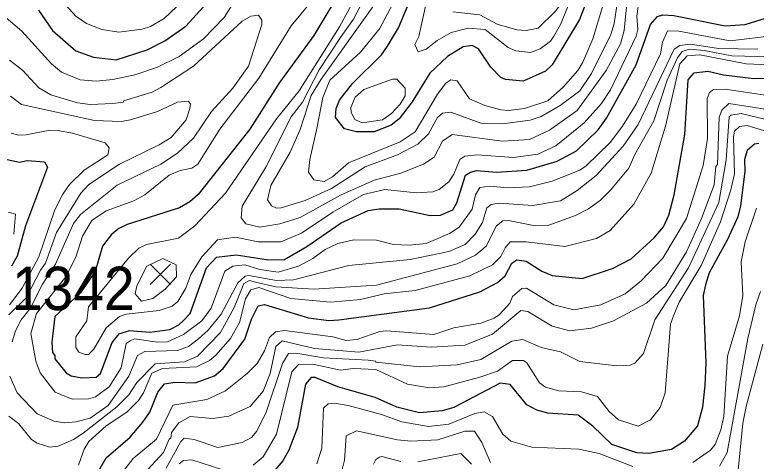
# Model space of a CAD drawing. Extents: x 423 to 448.8, y 7456.3 to 7484.
# Drawn here: x 441.497 to 442.862, y 7477.61 to 7478.432 of the extents above; entities that cross this region are included whole.
import ezdxf
from ezdxf.enums import TextEntityAlignment as Align

# ---------------------------------------------------------------- set-up
doc = ezdxf.new("R2010")
doc.units = 0
doc.header["$LTSCALE"] = 0.032
for name, color, linetype, lineweight in [('1', 7, 'Continuous', 25), ('2', 7, 'Continuous', 13), ('21', 7, 'Continuous', 25)]:
    doc.layers.add(name, color=color, linetype=linetype, lineweight=lineweight)
doc.layers.add('61', color=7, linetype='Continuous')

msp = doc.modelspace()

# ---------------------------------------------------------------- linework, layer by layer
at = {"layer": '1'}
for points in [[(442.5562, 7478.4734), (442.5368, 7478.4239), (442.4866, 7478.3404), (442.4742, 7478.3288), (442.4332, 7478.3102), (442.4007, 7478.3133), (442.3922, 7478.3172), (442.3737, 7478.3358), (442.3512, 7478.3698), (442.3396, 7478.3759), (442.3226, 7478.3736), (442.294, 7478.3559), (442.2615, 7478.3249), (442.229, 7478.2723), (442.2051, 7478.2406), (442.1904, 7478.229), (442.1587, 7478.2166), (442.1262, 7478.2166), (442.1045, 7478.2221), (442.0875, 7478.2429), (442.089, 7478.26), (442.0952, 7478.2754), (442.1192, 7478.3056), (442.1726, 7478.359), (442.1834, 7478.3744), (442.2035, 7478.4085), (442.2383, 7478.4905)], [(441.5406, 7478.441), (441.5662, 7478.4038), (441.6095, 7478.3659), (441.642, 7478.3543), (441.6837, 7478.3497), (441.741, 7478.3682), (441.7735, 7478.3845), (441.8121, 7478.4115), (441.8632, 7478.468)], [(442.0921, 7478.4688), (442.048, 7478.3945), (441.9846, 7478.3079), (441.9297, 7478.222), (441.8346, 7478.1014), (441.8191, 7478.0875), (441.8005, 7478.0766), (441.7039, 7478.0457), (441.6884, 7478.0387), (441.6745, 7478.0271), (441.6582, 7478.0063), (441.6451, 7477.9591), (441.6174, 7477.9194), (441.5704, 7477.8764), (441.565, 7477.8293), (441.5663, 7477.8098), (441.5708, 7477.8044), (441.5708, 7477.7982), (441.5917, 7477.7727), (441.601, 7477.7673), (441.6203, 7477.7634), (441.6466, 7477.7649), (441.6551, 7477.7711), (441.676, 7477.8284), (441.6892, 7477.8446), (441.7085, 7477.8508), (441.7456, 7477.8477), (441.7828, 7477.8523), (441.799, 7477.8608), (441.8075, 7477.8693), (441.8198, 7477.8817), (441.85, 7477.966), (441.8686, 7477.9861), (441.905, 7477.99), (441.9607, 7477.9815), (441.9923, 7477.9807), (442.0349, 7478.0055), (442.0983, 7478.0488), (442.1478, 7478.072), (442.1679, 7478.0751), (442.2051, 7478.0751), (442.2623, 7478.0627), (442.2809, 7478.0635), (442.304, 7478.0728), (442.311, 7478.0859), (442.3272, 7478.137), (442.3365, 7478.1424), (442.3474, 7478.1455), (442.3845, 7478.1424), (442.4402, 7478.1463), (442.4959, 7478.1625), (442.5315, 7478.1818), (442.5717, 7478.2205), (442.5871, 7478.2422), (442.6413, 7478.3404), (442.6676, 7478.4147), (442.6807, 7478.4293), (442.6908, 7478.4324), (442.7109, 7478.4309), (442.8053, 7478.4123), (442.8424, 7478.4146), (442.8795, 7478.4262)], [(441.6489, 7477.5871), (441.6652, 7477.6157), (441.7093, 7477.6543), (441.7325, 7477.6814), (441.7456, 7477.7), (441.7603, 7477.7371), (441.7727, 7477.7526), (441.792, 7477.7557), (441.8292, 7477.7541), (441.8647, 7477.7673), (441.881, 7477.7804), (441.9204, 7477.8346), (441.9328, 7477.8717), (441.9452, 7477.8964), (441.9567, 7477.8987), (442.038, 7477.874), (442.0751, 7477.8693), (442.0937, 7477.8701), (442.2608, 7477.8926), (442.3536, 7477.9219), (442.3861, 7477.9389), (442.3999, 7477.9513), (442.4123, 7477.9745), (442.4216, 7477.9807), (442.4386, 7477.9784), (442.468, 7477.9598), (442.4866, 7477.9521), (442.5423, 7477.9467), (442.598, 7477.9652), (442.632, 7477.983), (442.6745, 7478.0217), (442.6916, 7478.0418), (442.7016, 7478.0635), (442.7116, 7478.1006), (442.731, 7478.212), (442.7372, 7478.3125), (442.748, 7478.3257), (442.7735, 7478.3288), (442.8022, 7478.3218), (442.8579, 7478.3149), (442.9321, 7478.3156)], [(442.8671, 7478.195), (442.8594, 7478.1942), (442.8462, 7478.1826), (442.8408, 7478.1656), (442.8416, 7478.1439), (442.8339, 7478.0805), (442.8285, 7478.0604), (442.8099, 7478.0186), (442.7759, 7477.9568), (442.7689, 7477.9351), (442.765, 7477.915), (442.7697, 7477.7912), (442.7681, 7477.7495), (442.7635, 7477.7093), (442.7542, 7477.6752), (442.7302, 7477.6466), (442.7063, 7477.6311), (442.6645, 7477.6242), (442.6428, 7477.6249), (442.5964, 7477.6404), (442.5616, 7477.6744), (442.5346, 7477.6945), (442.4789, 7477.6984), (442.4588, 7477.7038), (442.4402, 7477.7139), (442.4093, 7477.751), (442.3907, 7477.7533), (442.3056, 7477.7085), (442.284, 7477.7023), (442.2422, 7477.6992), (442.2004, 7477.7092), (442.161, 7477.727), (442.0921, 7477.7471), (442.0504, 7477.7641), (442.0426, 7477.7641), (442.0326, 7477.7518), (442.0179, 7477.6721), (442.0016, 7477.6304), (441.9908, 7477.6103), (441.9575, 7477.5716)], [(441.4679, 7478.1687), (441.5059, 7478.1609), (441.5198, 7478.164), (441.5515, 7478.1617), (441.5569, 7478.1517), (441.5167, 7478.0434), (441.5012, 7477.9877), (441.4911, 7477.9691)]]:
    msp.add_lwpolyline(points, dxfattribs=at)
at = {"layer": '2'}
for points in [[(442.9049, 7478.665), (442.8006, 7478.6219), (442.7589, 7478.6034), (442.6862, 7478.5871), (442.6691, 7478.5848), (442.5999, 7478.5886), (442.5753, 7478.582), (442.564, 7478.5685), (442.5115, 7478.4645), (442.492, 7478.4386), (442.4611, 7478.4077), (442.4387, 7478.4038), (442.4216, 7478.4046), (442.3853, 7478.4154), (442.3536, 7478.4324), (442.304, 7478.4379)], [(442.8919, 7478.5283), (442.7991, 7478.5013), (442.7573, 7478.4935), (442.7171, 7478.4904), (442.6258, 7478.4912), (442.6142, 7478.485), (442.6103, 7478.4788), (442.6011, 7478.4162), (442.5949, 7478.3961), (442.5593, 7478.3241), (442.5377, 7478.2924), (442.5013, 7478.2653), (442.4665, 7478.2452), (442.4464, 7478.2383), (442.3953, 7478.2313), (442.3551, 7478.2329), (442.3002, 7478.253), (442.2847, 7478.2514), (442.2754, 7478.2429)], [(441.5406, 7478.5059), (441.6095, 7478.4301), (441.6288, 7478.4162), (441.6575, 7478.4054), (441.6884, 7478.4007), (441.7317, 7478.4061), (441.7472, 7478.4108), (441.7719, 7478.4254), (441.8067, 7478.458)], [(442.2221, 7478.5075), (442.1687, 7478.4069), (442.1339, 7478.3636), (442.0774, 7478.3118), (442.0643, 7478.2801), (442.0534, 7478.2228), (442.0403, 7478.1656), (442.038, 7478.1424), (442.048, 7478.1284), (442.0666, 7478.1253), (442.0821, 7478.1339), (442.1114, 7478.1594), (442.2066, 7478.1981), (442.2344, 7478.2166), (442.2754, 7478.2863), (442.2909, 7478.3064), (442.3002, 7478.3126), (442.3118, 7478.311), (442.3342, 7478.2777), (442.3629, 7478.2654), (442.3922, 7478.2576), (442.4062, 7478.2561), (442.4356, 7478.26), (442.4789, 7478.2739), (442.5067, 7478.2994), (442.5338, 7478.3296), (442.543, 7478.345), (442.5616, 7478.3884), (442.5794, 7478.4471)], [(442.2561, 7478.4595), (442.2414, 7478.3922), (442.2337, 7478.3775), (442.2398, 7478.3643), (442.2546, 7478.369), (442.2747, 7478.3853), (442.301, 7478.3999), (442.3319, 7478.4077), (442.3636, 7478.4053), (442.4054, 7478.3721), (442.4201, 7478.3659), (442.4471, 7478.3628), (442.4649, 7478.3698), (442.4835, 7478.3837), (442.4897, 7478.393), (442.5021, 7478.4147), (442.5407, 7478.509)], [(441.4277, 7478.502), (441.4811, 7478.427), (441.5097, 7478.4022), (441.5646, 7478.342), (441.5832, 7478.3265), (441.6172, 7478.3126), (441.6466, 7478.3102), (441.6776, 7478.3133), (441.7178, 7478.3218), (441.7596, 7478.3358), (441.7998, 7478.3559), (441.8446, 7478.3884), (441.8825, 7478.4278), (441.9119, 7478.475)], [(442.0418, 7478.4549), (442.0063, 7478.4123), (441.9467, 7478.3157), (441.8748, 7478.222), (441.8338, 7478.1571), (441.823, 7478.1501), (441.8013, 7478.1455), (441.7812, 7478.137), (441.7364, 7478.1006), (441.7162, 7478.0898), (441.6652, 7478.0712), (441.6389, 7478.0534), (441.6219, 7478.0248), (441.6096, 7477.9855), (441.5908, 7477.9496), (441.5368, 7477.8817), (441.5267, 7477.8454), (441.536, 7477.7943), (441.5437, 7477.7727), (441.5716, 7477.7371), (441.6025, 7477.7239), (441.6327, 7477.7247), (441.6458, 7477.7286), (441.6706, 7477.7471), (441.693, 7477.782), (441.7023, 7477.8268), (441.7092, 7477.8314), (441.7177, 7477.8353), (441.7596, 7477.8291), (441.7781, 7477.8299), (441.8075, 7477.843), (441.8415, 7477.8686), (441.8585, 7477.8918), (441.884, 7477.9599), (441.8988, 7477.9691), (441.9204, 7477.9714), (441.9483, 7477.9629), (441.9823, 7477.9583), (442.0194, 7477.9691), (442.0457, 7477.9831), (442.0689, 7478.0001), (442.0921, 7478.0109), (442.1215, 7478.0179), (442.1633, 7478.0171), (442.1942, 7478.0094), (442.2236, 7478.0078), (442.2546, 7478.0109), (442.2979, 7478.0295), (442.3157, 7478.0411), (442.3396, 7478.0743), (442.3458, 7478.1006), (442.3535, 7478.1145)], [(442.1184, 7478.4533), (442.0952, 7478.41), (442.0209, 7478.2924), (441.9792, 7478.2406), (441.8848, 7478.1037), (441.8284, 7478.0434), (441.7982, 7478.0209), (441.7394, 7478.0094), (441.7255, 7478.0024), (441.7062, 7477.9838), (441.6326, 7477.8942), (441.6296, 7477.8687), (441.6095, 7477.8392), (441.6095, 7477.8191), (441.6149, 7477.8106), (441.6265, 7477.8067), (441.6327, 7477.8067), (441.6427, 7477.816), (441.6651, 7477.8554), (441.6899, 7477.8763), (441.7023, 7477.881), (441.7626, 7477.8872), (441.7866, 7477.8956), (441.7974, 7477.9042), (441.8121, 7477.9289), (441.8214, 7477.9537), (441.8415, 7477.9862), (441.8701, 7478.0179), (441.9034, 7478.0225), (441.9452, 7478.014), (441.987, 7478.014), (442.0248, 7478.0302), (442.0829, 7478.0689), (442.1393, 7478.1014), (442.1788, 7478.1107), (442.236, 7478.1045), (442.2669, 7478.106), (442.2785, 7478.1107), (442.2963, 7478.1246), (442.3056, 7478.1385), (442.3164, 7478.1656), (442.3257, 7478.1717), (442.3489, 7478.1741), (442.4154, 7478.1695), (442.4603, 7478.1756), (442.4935, 7478.1911), (442.5454, 7478.2336), (442.5778, 7478.2692), (442.5941, 7478.294), (442.6413, 7478.393), (442.6444, 7478.4054), (442.6428, 7478.4301), (442.6451, 7478.4479)], [(442.1394, 7478.4603), (442.121, 7478.4243), (442.0981, 7478.3927), (442.0575, 7478.3312), (442.0268, 7478.2712), (442.0063, 7478.2445), (441.9591, 7478.1517), (441.9157, 7478.0797), (441.9142, 7478.0581), (441.9227, 7478.0472), (441.9483, 7478.041), (441.9854, 7478.0472), (442.0225, 7478.0589), (442.0968, 7478.0998), (442.1587, 7478.1277), (442.2082, 7478.1408), (442.2499, 7478.1571), (442.2692, 7478.1702), (442.2847, 7478.1996), (442.3025, 7478.212), (442.3953, 7478.1996), (442.4448, 7478.2027), (442.482, 7478.2197), (442.533, 7478.2561), (442.5864, 7478.3296), (442.6126, 7478.3791), (442.6196, 7478.4038), (442.6243, 7478.4533)], [(442.2754, 7478.2429), (442.2592, 7478.2128), (442.2391, 7478.1942), (442.202, 7478.1741), (442.1424, 7478.1524), (442.0805, 7478.1122), (442.0318, 7478.0905), (441.9877, 7478.0766), (441.9792, 7478.0759), (441.9699, 7478.0805), (441.9622, 7478.0914), (441.9684, 7478.1176), (442.004, 7478.1795), (442.0225, 7478.2213), (442.0426, 7478.2839), (442.0612, 7478.3141), (442.1609, 7478.4533)], [(441.4919, 7477.8299), (441.4981, 7477.85), (441.5089, 7477.8701), (441.5252, 7477.891), (441.5477, 7477.9361), (441.5717, 7477.9729), (441.6049, 7478.048), (441.618, 7478.0643), (441.6853, 7478.1184), (441.7657, 7478.1571), (441.7967, 7478.1772), (441.826, 7478.205), (441.8593, 7478.2545), (441.8987, 7478.297), (441.9274, 7478.3381), (441.9521, 7478.4147), (441.9521, 7478.4224), (441.9459, 7478.4317), (441.932, 7478.4301), (441.9158, 7478.4208), (441.8261, 7478.3381), (441.7657, 7478.2986), (441.7502, 7478.2901), (441.6969, 7478.2739), (441.6969, 7478.2715), (441.6776, 7478.2692), (441.6358, 7478.2669), (441.6126, 7478.27), (441.5631, 7478.2847), (441.5414, 7478.2978), (441.5113, 7478.3303), (441.4873, 7478.3489)], [(442.3535, 7478.1145), (442.3721, 7478.1168), (442.4046, 7478.1137), (442.4448, 7478.1153), (442.4866, 7478.1261), (442.5377, 7478.1462), (442.5492, 7478.154), (442.5933, 7478.1973), (442.6165, 7478.2275), (442.6413, 7478.2677), (442.6862, 7478.3605), (442.69, 7478.3822), (442.6993, 7478.403), (442.7202, 7478.4023), (442.8146, 7478.3845), (442.8965, 7478.3945)], [(441.4857, 7477.693), (441.5035, 7477.6791), (441.5275, 7477.6497), (441.5383, 7477.6427), (441.5615, 7477.6357), (441.577, 7477.6373), (441.6049, 7477.6497), (441.6226, 7477.6613), (441.6849, 7477.7102), (441.7067, 7477.732), (441.7217, 7477.7549), (441.7555, 7477.7895), (441.8096, 7477.7929), (441.8336, 7477.8034), (441.8756, 7477.8472), (441.9008, 7477.8932), (441.9146, 7477.9263), (441.9184, 7477.9363), (441.9184, 7477.9366), (441.9293, 7477.9425), (441.9402, 7477.9399), (441.9777, 7477.9309), (442.048, 7477.9266), (442.1633, 7477.9343), (442.3118, 7477.9738), (442.3458, 7477.9892), (442.3651, 7478.0062), (442.3845, 7478.0434), (442.3961, 7478.0527), (442.4062, 7478.0534), (442.4557, 7478.0434), (442.4804, 7478.0449), (442.5299, 7478.0627), (442.5539, 7478.0751), (442.5755, 7478.0906), (442.5941, 7478.1091), (442.6281, 7478.1501), (442.6389, 7478.1749), (442.6738, 7478.2368), (442.6983, 7478.3121), (442.7178, 7478.3534), (442.7261, 7478.3646), (442.7396, 7478.3691), (442.7666, 7478.3669), (442.8176, 7478.3568), (442.8889, 7478.355)], [(442.8656, 7478.369), (442.7929, 7478.3705), (442.7418, 7478.3783), (442.7217, 7478.376), (442.7117, 7478.369), (442.6451, 7478.2306), (442.6173, 7478.1904), (442.5678, 7478.1362), (442.533, 7478.1084), (442.5021, 7478.0898), (442.451, 7478.0813), (442.3892, 7478.0852), (442.3744, 7478.0828), (442.3667, 7478.0766), (442.3582, 7478.0496), (442.345, 7478.0279), (442.3265, 7478.0094), (442.2963, 7477.9962), (442.2252, 7477.9815), (442.1123, 7477.9707), (442.0102, 7477.9443), (441.9792, 7477.9428), (441.9282, 7477.9521), (441.9212, 7477.9506), (441.908, 7477.9382), (441.8771, 7477.881), (441.8531, 7477.8515), (441.8354, 7477.8353), (441.8167, 7477.8214), (441.7967, 7477.8137), (441.7364, 7477.8121), (441.7232, 7477.8044), (441.7069, 7477.7665), (441.669, 7477.7123), (441.6358, 7477.6891), (441.6095, 7477.6822), (441.5894, 7477.6806), (441.5693, 7477.6837), (441.5383, 7477.6968), (441.5012, 7477.7356), (441.488, 7477.7665)], [(441.6141, 7477.6025), (441.625, 7477.6319), (441.6334, 7477.6458), (441.6652, 7477.6752), (441.7031, 7477.6999), (441.7247, 7477.7216), (441.734, 7477.7356), (441.7495, 7477.7719), (441.7688, 7477.7804), (441.8315, 7477.7835), (441.8555, 7477.7951), (441.867, 7477.8051), (441.8941, 7477.8361), (441.9111, 7477.8655), (441.922, 7477.9088), (441.932, 7477.9258), (441.9467, 7477.9297), (442.0055, 7477.9096), (442.0782, 7477.9026), (442.1339, 7477.908), (442.1772, 7477.9181), (442.2345, 7477.9243), (442.335, 7477.9513), (442.3768, 7477.9714), (442.3922, 7477.9869), (442.3999, 7478.0032), (442.4093, 7478.014), (442.4387, 7478.014), (442.5098, 7478.0055), (442.5686, 7478.0202), (442.5933, 7478.0349), (442.6374, 7478.0836), (442.6691, 7478.1409), (442.6954, 7478.2275), (442.7217, 7478.342), (442.7356, 7478.3566), (442.7589, 7478.359), (442.8439, 7478.3419)], [(442.8439, 7478.3419), (442.8873, 7478.3404)], [(442.929, 7478.277), (442.8053, 7478.2955), (442.7836, 7478.2947), (442.7766, 7478.2893), (442.772, 7478.2785), (442.7728, 7478.2043), (442.765, 7478.1548), (442.7341, 7478.0573), (442.6908, 7477.9838), (442.6506, 7477.942), (442.6212, 7477.9181), (442.5763, 7477.898), (442.5268, 7477.8887), (442.4897, 7477.898), (442.4394, 7477.9289), (442.4309, 7477.9281), (442.4139, 7477.9135), (442.4085, 7477.9011), (442.3899, 7477.8802), (442.3799, 7477.8732), (442.3551, 7477.8639), (442.3056, 7477.8554), (442.2685, 7477.843), (442.1819, 7477.85), (442.1695, 7477.8485)], [(441.4888, 7478.2824), (441.509, 7478.2669), (441.6435, 7478.2375), (441.693, 7478.236), (441.7101, 7478.239), (441.7596, 7478.2545), (441.7967, 7478.2715), (441.816, 7478.2731), (441.8206, 7478.2685), (441.8191, 7478.2599), (441.8129, 7478.2391), (441.785, 7478.2066), (441.7626, 7478.1926), (441.6899, 7478.1571), (441.6335, 7478.1199), (441.6187, 7478.1037), (441.5739, 7478.031), (441.5538, 7477.9745), (441.544, 7477.9619), (441.5178, 7477.9108), (441.4857, 7477.8794)], [(442.8873, 7478.2576), (442.8122, 7478.2692), (442.7991, 7478.2568), (442.7944, 7478.2437), (442.7913, 7478.1563), (442.7882, 7478.1532), (442.7852, 7478.1192), (442.762, 7478.0573), (442.7341, 7477.9954), (442.6962, 7477.9336), (442.6606, 7477.9011), (442.5995, 7477.8686), (442.5593, 7477.8547), (442.5191, 7477.85), (442.4866, 7477.8585), (442.4417, 7477.8856), (442.4293, 7477.8872), (442.3768, 7477.8438), (442.3257, 7477.8237), (442.2638, 7477.8199), (442.202, 7477.8245), (442.1308, 7477.8106), (442.0488, 7477.8175), (441.9893, 7477.8315), (441.9777, 7477.8214), (441.9676, 7477.7711), (441.9545, 7477.7387), (441.9305, 7477.7108), (441.891, 7477.693), (441.8617, 7477.6883), (441.8199, 7477.6922), (441.799, 7477.6806), (441.7858, 7477.6628), (441.7843, 7477.652), (441.7812, 7477.6505), (441.7711, 7477.6257), (441.7348, 7477.5863)], [(442.9399, 7478.2251), (442.8346, 7478.2507), (442.8161, 7478.2475), (442.813, 7478.2445), (442.8072, 7478.1653), (442.7937, 7478.0868), (442.7379, 7477.966), (442.6761, 7477.8701), (442.6552, 7477.8083), (442.639, 7477.7904), (442.6305, 7477.7866), (442.6057, 7477.7858), (442.5377, 7477.7935), (442.5021, 7477.8114), (442.4665, 7477.8191), (442.4325, 7477.8338), (442.4124, 7477.8307), (442.3551, 7477.7974), (442.3118, 7477.7874), (442.2422, 7477.7835), (442.1617, 7477.792), (442.1617, 7477.7943), (442.1478, 7477.7959), (442.0658, 7477.8005), (442.0148, 7477.809), (442.0008, 7477.8083), (441.99, 7477.7897), (441.9599, 7477.7), (441.9428, 7477.6651), (441.9328, 7477.6536), (441.9158, 7477.6442), (441.8709, 7477.635), (441.8276, 7477.6497), (441.809, 7477.652), (441.8029, 7477.6458), (441.7758, 7477.5971)], [(441.4904, 7478.2143), (441.5043, 7478.2105), (441.5182, 7478.2112), (441.5615, 7478.2197), (441.5755, 7478.219), (441.6033, 7478.2143), (441.6636, 7478.1965), (441.6706, 7478.1872), (441.6683, 7478.1741), (441.625, 7478.1462), (441.5979, 7478.1199), (441.5855, 7478.1022), (441.5708, 7478.0728), (441.5414, 7477.9862), (441.5105, 7477.9289), (441.4872, 7477.8979)], [(442.9584, 7478.1942), (442.8462, 7478.2282), (442.8315, 7478.2267), (442.8223, 7478.2182), (442.8207, 7478.2074), (442.8223, 7478.1393), (442.8161, 7478.1099), (442.7967, 7478.0511), (442.7612, 7477.9707), (442.7209, 7477.9026), (442.7101, 7477.8779), (442.7047, 7477.8624), (442.7016, 7477.8222), (442.6946, 7477.7356), (442.6854, 7477.7085), (442.6676, 7477.6861), (442.6451, 7477.6744), (442.6088, 7477.6861), (442.5918, 7477.7015), (442.5701, 7477.7293), (442.5407, 7477.7379), (442.499, 7477.7394), (442.4742, 7477.7463), (442.4634, 7477.7541), (442.4402, 7477.7912), (442.434, 7477.7951), (442.4139, 7477.7951), (442.3861, 7477.7758), (442.3536, 7477.7649), (442.2871, 7477.7471), (442.2608, 7477.7448), (442.2205, 7477.7518), (442.1618, 7477.7789), (442.12, 7477.7804), (442.0968, 7477.7773), (442.0457, 7477.7889), (442.0194, 7477.7881), (442.0071, 7477.7742), (441.9792, 7477.6598), (441.9544, 7477.618), (441.9359, 7477.6025)], [(441.495, 7478.0279), (441.4981, 7478.065), (441.4849, 7478.0689)], [(442.8632, 7478.0759), (442.8424, 7478.014), (442.8347, 7477.9769), (442.8378, 7477.915), (442.8316, 7477.8779), (442.8099, 7477.8036), (442.8029, 7477.6922), (442.7975, 7477.6675), (442.7867, 7477.6404), (442.7782, 7477.6303), (442.7457, 7477.6071)], [(442.8702, 7477.9227), (442.8617, 7477.898), (442.847, 7477.8361), (442.8091, 7477.6257)], [(442.1695, 7477.8485), (442.1269, 7477.8338), (442.1076, 7477.8322), (442.0829, 7477.8392), (441.9939, 7477.8508), (441.9769, 7477.8484), (441.966, 7477.8377), (441.9568, 7477.8129), (441.9436, 7477.7897), (441.9251, 7477.7711), (441.8849, 7477.7394), (441.8508, 7477.7232), (441.7881, 7477.7131), (441.758, 7477.6504), (441.7147, 7477.6149), (441.6961, 7477.5901)], [(442.8748, 7477.8253), (442.8439, 7477.7108), (442.8378, 7477.6799), (442.8292, 7477.5932)], [(442.6351, 7477.6002), (442.5732, 7477.6242), (442.5361, 7477.6319), (442.4495, 7477.6357), (442.4108, 7477.6466), (442.3961, 7477.6597), (442.3768, 7477.6922), (442.3613, 7477.7007), (442.3443, 7477.6976), (442.2963, 7477.6783), (442.2592, 7477.6736), (442.2097, 7477.6822), (442.1726, 7477.6961), (442.1107, 7477.7123), (442.086, 7477.717), (442.0743, 7477.7154), (442.0658, 7477.7077), (442.0627, 7477.6335), (442.0535, 7477.6048)], [(442.3729, 7477.6072), (442.3574, 7477.6443), (442.3435, 7477.6652), (442.3257, 7477.6652), (442.2762, 7477.6489), (442.2267, 7477.6466), (442.202, 7477.6489), (442.1262, 7477.6659), (442.1076, 7477.6566), (442.1045, 7477.6118), (442.0983, 7477.5871)], [(442.2082, 7477.6095), (442.1733, 7477.6187), (442.1687, 7477.6172), (442.1617, 7477.6126), (442.1579, 7477.6041)], [(442.3381, 7477.6041), (442.3187, 7477.6242), (442.2391, 7477.6087)], [(442.8091, 7477.6257), (442.7952, 7477.6009)], [(441.8802, 7477.594), (441.823, 7477.6125), (441.8075, 7477.611), (441.7997, 7477.6048)]]:
    msp.add_lwpolyline(points, dxfattribs=at)
for points in [[(442.1168, 7478.2522), (442.1161, 7478.2615), (442.1238, 7478.2808), (442.1401, 7478.2947), (442.1927, 7478.3141), (442.2004, 7478.3141), (442.2159, 7478.2971), (442.2159, 7478.2832), (442.2066, 7478.2677), (442.1911, 7478.2507), (442.1741, 7478.239), (442.137, 7478.2336), (442.1231, 7478.2398)], [(441.7514, 7477.9099), (441.7304, 7477.9044), (441.7187, 7477.9181), (441.7216, 7477.9331), (441.7399, 7477.9691), (441.7697, 7477.9831), (441.7942, 7477.9717), (441.7951, 7477.9498), (441.7742, 7477.9266)]]:
    msp.add_lwpolyline(points, close=True, dxfattribs=at)
at = {"layer": '21'}
for p, q in [((441.7463, 7477.973), (441.7838, 7477.9355)), ((441.7838, 7477.973), (441.7463, 7477.9355))]:
    msp.add_line(p, q, dxfattribs=at)

# ---------------------------------------------------------------- texts
at = {"layer": '61', "width": 0.95}
msp.add_text('1342', height=0.08, dxfattribs=at).set_placement((441.6046, 7477.8882), align=Align.CENTER)

doc.saveas('drawing.dxf')
